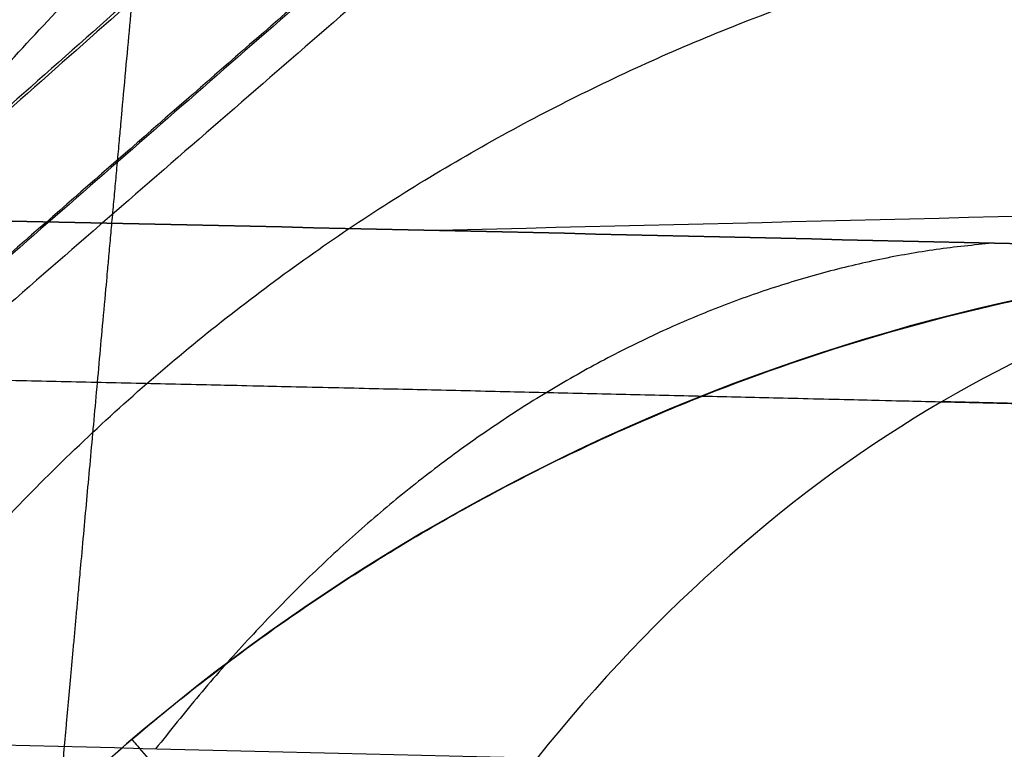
# Model space of a CAD drawing. Header units: millimetres. Extents: x -303 to 908, y -150 to 0.
# Tile 401 of 420: x 704.02 to 706.44, y -104.94 to -103.15. Entities that reach past the tile are written whole.
import ezdxf

# ---------------------------------------------------------------- set-up
doc = ezdxf.new("R2010")
doc.units = ezdxf.units.MM
doc.header["$MEASUREMENT"] = 0
doc.layers.add('IGES level 0', color=7, linetype='Continuous', true_color=0xfcfbff)

msp = doc.modelspace()

# ---------------------------------------------------------------- linework, layer by layer
at = {"layer": 'IGES level 0', "extrusion": (-0.00453042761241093, -0.05178302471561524, 0.9986480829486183)}
msp.add_arc((714.328326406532, -48.19681850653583, -28.89139827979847), 4.999999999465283, 96.46167887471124, 179.9999999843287, dxfattribs=at)
at = {"layer": 'IGES level 0', "extrusion": (0.7176749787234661, -0.01759542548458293, 0.6961558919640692)}
msp.add_arc((-91.33569851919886, -516.7806211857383, 487.8710729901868), 4.999999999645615, 4.125866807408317, 42.33793858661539, dxfattribs=at)
at = {"layer": 'IGES level 0', "extrusion": (0.7176749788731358, -0.01759542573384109, 0.6961558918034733)}
msp.add_arc((-91.33569827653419, -516.78062109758, 487.871073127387), 4.999999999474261, 4.125866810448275, 42.33793859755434, dxfattribs=at)
at = {"layer": 'IGES level 0', "extrusion": (0.760240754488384, 0.6496414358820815, 6.123233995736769e-17)}
msp.add_arc((-542.2971719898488, -31.35765001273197, 467.2826544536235), 5, 2.088820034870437, 25.56187011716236, dxfattribs=at)
at = {"layer": 'IGES level 0'}
for points, weights, knots in [([(705.4341640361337, -90.59776959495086, -145.6888818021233), (705.4248117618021, -90.70075997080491, -145.0939674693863), (705.4154667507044, -90.80364295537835, -144.4995367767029), (705.3968005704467, -91.00917100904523, -143.3104347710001), (705.387478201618, -91.1118202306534, -142.7159014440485), (705.3595495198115, -91.41935424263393, -140.9324138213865), (705.3409794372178, -91.62384953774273, -139.743431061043), (705.2854633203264, -92.2352330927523, -136.1768444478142), (705.2487028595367, -92.64011329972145, -133.7990371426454), (705.1395090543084, -93.84289916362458, -126.6663845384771), (705.0681322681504, -94.62929169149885, -121.9100199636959), (704.9297721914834, -96.15391323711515, -112.3932689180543), (704.8627833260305, -96.89220333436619, -107.6326915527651), (704.7666024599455, -97.95234834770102, -100.4856987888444), (704.7352631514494, -98.29780525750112, -98.10277444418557), (704.674174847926, -98.97122469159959, -93.33483688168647), (704.6444219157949, -99.29923060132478, -90.94952804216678), (704.557805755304, -100.254158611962, -83.79323470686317), (704.5035640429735, -100.8522232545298, -79.01997242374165), (704.4031378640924, -101.9595827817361, -69.46900758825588), (704.3569468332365, -102.4689499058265, -64.69099117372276), (704.273479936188, -103.3894113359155, -55.12934060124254), (704.2361981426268, -103.8005710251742, -50.345363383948), (704.1712406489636, -104.5169688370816, -40.77074853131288), (704.1435600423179, -104.8222609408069, -35.97974409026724), (704.120941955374, -105.0717219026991, -31.18451977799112)], [0.8682436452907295, 0.868277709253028, 0.8683119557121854, 0.8683801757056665, 0.868414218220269, 0.868516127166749, 0.8685837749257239, 0.8687857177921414, 0.8689190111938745, 0.8693139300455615, 0.8695705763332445, 0.8700659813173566, 0.8703047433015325, 0.8706464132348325, 0.8707575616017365, 0.8709739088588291, 0.871079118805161, 0.8713850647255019, 0.8715761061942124, 0.871929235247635, 0.872091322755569, 0.8723839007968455, 0.872514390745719, 0.872741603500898, 0.8728383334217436, 0.8729173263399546], [0.352630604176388, 0.352630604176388, 0.352630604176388, 0.352630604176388, 0.354442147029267, 0.354442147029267, 0.356253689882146, 0.356253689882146, 0.359876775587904, 0.359876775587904, 0.367122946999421, 0.367122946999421, 0.381615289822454, 0.381615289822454, 0.396107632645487, 0.396107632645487, 0.403353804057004, 0.403353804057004, 0.41059997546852, 0.41059997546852, 0.425092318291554, 0.425092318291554, 0.439584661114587, 0.439584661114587, 0.45407700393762, 0.45407700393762, 0.468569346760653, 0.468569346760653, 0.468569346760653, 0.468569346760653]), ([(647.7007740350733, -104.3024192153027, -29.97404106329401), (646.9525506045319, -104.3266325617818, -29.25137255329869), (646.2355631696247, -104.3505913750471, -28.50511419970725), (644.8624228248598, -104.397676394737, -26.96633157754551), (644.2062458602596, -104.4208038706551, -26.17376233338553), (642.95417183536, -104.4658962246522, -24.5428387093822), (642.358403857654, -104.48786416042, -23.70450538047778), (641.2274342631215, -104.5303352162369, -21.98124490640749), (640.692392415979, -104.5508306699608, -21.09658265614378), (640.062532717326, -104.5753322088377, -19.96100081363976), (639.9385018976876, -104.5801766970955, -19.73238375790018), (639.6943860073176, -104.5897479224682, -19.27216806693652), (639.5746245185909, -104.5944620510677, -19.04117532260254), (639.2224416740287, -104.6083751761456, -18.34608391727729), (638.997005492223, -104.6173494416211, -17.87965625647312), (638.6726420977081, -104.6303431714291, -17.17551038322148), (638.5668185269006, -104.634596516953, -16.94004084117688), (638.3597345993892, -104.6429445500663, -16.46760395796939), (638.2584433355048, -104.6470405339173, -16.23056430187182), (637.9615614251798, -104.6590781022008, -15.51765542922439), (637.7727723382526, -104.6667844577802, -15.03935352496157), (637.4132159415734, -104.6815333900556, -14.07673733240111), (637.2424826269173, -104.6885744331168, -13.59251449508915), (636.9190454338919, -104.7019713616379, -12.61814850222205), (636.7664157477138, -104.7083261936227, -12.12815219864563), (636.3354579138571, -104.7263365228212, -10.64880598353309), (636.0842663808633, -104.7369248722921, -9.651010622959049), (635.7625376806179, -104.7505583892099, -8.136210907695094), (635.6644596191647, -104.7547273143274, -7.628230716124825), (635.5313164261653, -104.7603982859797, -6.861763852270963), (635.4892654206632, -104.7621916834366, -6.605517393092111), (635.4098664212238, -104.7655817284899, -6.0914875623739), (635.3725482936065, -104.7671771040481, -5.8338588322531), (635.1984718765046, -104.7746264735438, -4.547236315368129), (635.0984910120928, -104.7789239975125, -3.518615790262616), (635.0059623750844, -104.7829016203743, -1.977186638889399), (634.9847232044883, -104.783817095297, -1.463595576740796), (634.9612926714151, -104.7848292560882, -0.4367125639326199), (634.9590816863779, -104.7849249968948, 0.07660654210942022), (634.9809099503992, -104.7839849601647, 1.615773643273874), (635.0333869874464, -104.7817231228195, 2.641152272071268), (635.2147188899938, -104.7739347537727, 4.690335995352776), (635.3435509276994, -104.7684068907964, 5.714218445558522), (635.5535044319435, -104.7594528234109, 6.993088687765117), (635.5979440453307, -104.7575597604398, 7.248814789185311), (635.691762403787, -104.7535685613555, 7.760185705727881), (635.741175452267, -104.7514689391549, 8.015973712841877), (635.8961686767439, -104.7448919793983, 8.77984434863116), (636.0087456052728, -104.7401284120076, 9.28566099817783), (636.2520946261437, -104.729868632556, 10.29057715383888), (636.3828660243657, -104.7243724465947, 10.78967501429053), (636.5924917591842, -104.7155956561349, 11.53338044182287), (636.6646113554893, -104.7125813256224, 11.78045568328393), (636.8133160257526, -104.70637777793, 12.27296998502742), (636.8898420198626, -104.7031919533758, 12.51819155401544), (637.2839370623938, -104.6868377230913, 13.74057412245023), (637.6351604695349, -104.6723731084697, 14.70619043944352), (638.1182554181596, -104.6527203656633, 15.89567431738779), (638.2170935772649, -104.6487139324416, 16.13263521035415), (638.4193921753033, -104.6405375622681, 16.6052959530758), (638.522761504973, -104.6363711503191, 16.84079342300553), (638.8395629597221, -104.6236422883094, 17.54477522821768), (639.0596922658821, -104.6148500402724, 18.01076272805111), (639.5180349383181, -104.5966781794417, 18.93602112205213), (639.7562467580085, -104.5872986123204, 19.39529101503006), (640.1273419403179, -104.572806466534, 20.07912033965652), (640.2533498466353, -104.5679041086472, 20.30625530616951), (640.5099585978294, -104.5579627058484, 20.75875718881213), (640.6407017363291, -104.5529181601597, 20.98436090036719), (641.3035543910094, -104.5274561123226, 22.10382033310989), (641.8642833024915, -104.5062729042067, 22.97436961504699), (643.0447900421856, -104.4626077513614, 24.66675872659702), (643.66458688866, -104.4401289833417, 25.48854871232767), (644.9627704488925, -104.3942027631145, 27.08398552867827), (645.6410792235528, -104.3707514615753, 27.85766109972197), (647.0566139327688, -104.3232261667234, 29.35633981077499), (647.7939330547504, -104.2991394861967, 30.08160036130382), (648.7530993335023, -104.268852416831, 30.95711662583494), (648.9468082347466, -104.262786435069, 31.13065915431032), (649.3380323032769, -104.25064222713, 31.4746179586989), (649.5357520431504, -104.2445577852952, 31.64520609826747), (650.133018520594, -104.226344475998, 32.15085218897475), (650.5363494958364, -104.2142640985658, 32.47956641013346), (651.7613074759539, -104.1782831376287, 33.44074229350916), (652.5980742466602, -104.1546419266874, 34.04836398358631), (653.8830354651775, -104.1199344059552, 34.91136157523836), (654.3161259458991, -104.1084985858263, 35.19078774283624), (655.1924161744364, -104.0859212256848, 35.73357689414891), (655.6354936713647, -104.074781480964, 35.99688443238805), (656.5314445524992, -104.0528422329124, 36.50730169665), (656.984173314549, -104.0420485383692, 36.75430724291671), (657.8999977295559, -104.0208377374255, 37.23223422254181), (658.3628077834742, -104.0104229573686, 37.4630693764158), (659.2983608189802, -103.9900207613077, 37.9083121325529), (659.7711043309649, -103.9800333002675, 38.12272111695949), (660.7266890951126, -103.9605301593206, 38.53489821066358), (661.2097152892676, -103.9510108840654, 38.73273953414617), (662.6730982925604, -103.9232454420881, 39.30048490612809), (663.658748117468, -103.9059671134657, 39.6411304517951), (665.1522931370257, -103.8820431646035, 40.09646319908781), (665.6525035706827, -103.874404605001, 40.23889708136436), (666.6580515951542, -103.8598170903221, 40.50525306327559), (667.1632106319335, -103.852870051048, 40.62913935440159), (668.6863830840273, -103.8331044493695, 40.97292709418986), (669.7115981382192, -103.8213610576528, 41.16497828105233), (671.0056915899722, -103.8085988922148, 41.35782997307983), (671.2652312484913, -103.8061414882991, 41.39404599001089), (671.7837954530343, -103.8014366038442, 41.46150690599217), (672.0430343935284, -103.7991869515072, 41.49278549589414), (672.8206310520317, -103.7927460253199, 41.57932366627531), (673.3389078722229, -103.7888619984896, 41.62729774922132), (674.8931022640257, -103.7784384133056, 41.74240813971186), (675.9284740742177, -103.7731334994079, 41.78070536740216), (677.9981697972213, -103.7657749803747, 41.78150213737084), (679.0321413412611, -103.7637229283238, 41.74399988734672), (680.3238534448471, -103.7631764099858, 41.64946888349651), (680.5821611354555, -103.7631677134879, 41.62818010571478), (681.0987149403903, -103.763349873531, 41.58083157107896), (681.3568537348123, -103.7635406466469, 41.55478264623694), (682.1312637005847, -103.7644171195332, 41.46936936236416), (682.6475133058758, -103.7654004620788, 41.40281757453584), (683.2922644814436, -103.7671279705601, 41.30748580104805), (683.4213253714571, -103.7674983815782, 41.28779633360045), (683.6792823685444, -103.7682876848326, 41.24722562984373), (683.8082377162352, -103.7687068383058, 41.2263345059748), (684.1950336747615, -103.7700383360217, 41.16182866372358), (684.4530621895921, -103.7710258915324, 41.11633139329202), (684.8386421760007, -103.7726516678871, 41.04460783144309), (684.9669451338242, -103.7732176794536, 41.02011838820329), (685.2231024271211, -103.7743977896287, 40.96997647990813), (685.3510861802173, -103.7750125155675, 40.94429854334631), (685.7343922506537, -103.7769234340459, 40.8655779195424), (685.9890803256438, -103.778288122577, 40.81082626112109), (687.2583315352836, -103.7855583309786, 40.52574679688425), (688.2602559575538, -103.7928069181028, 40.26148149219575), (690.2379762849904, -103.8099374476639, 39.66138838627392), (691.2137838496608, -103.8198195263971, 39.3255523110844), (692.4176261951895, -103.8336247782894, 38.86137805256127), (692.6576068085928, -103.8364583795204, 38.76632015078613), (693.1359894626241, -103.8422649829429, 38.57176895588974), (693.3740766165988, -103.8452355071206, 38.47238358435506), (693.8488672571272, -103.8513238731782, 38.26896323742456), (694.0854771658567, -103.8544390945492, 38.16498374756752), (694.55713887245, -103.8608040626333, 37.95250468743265), (694.7922622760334, -103.8640542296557, 37.84397999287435), (695.4947121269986, -103.8739903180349, 37.51187431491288), (695.9598901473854, -103.8808764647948, 37.28136347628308), (696.6523783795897, -103.8915635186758, 36.92204066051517), (696.8823646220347, -103.895187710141, 36.79996657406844), (697.3407698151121, -103.9025525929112, 36.55117942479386), (697.5692500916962, -103.9062947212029, 36.4244231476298), (698.7059743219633, -103.925261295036, 35.77984757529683), (699.5900705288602, -103.9411357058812, 35.23374024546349), (701.309722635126, -103.973904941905, 34.08215417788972), (702.1450056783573, -103.9907952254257, 33.47683692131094), (703.7674711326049, -104.0252455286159, 32.20750483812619), (704.5546229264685, -104.0427994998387, 31.5435854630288), (706.0805061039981, -104.0782265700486, 30.15701473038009), (706.8191852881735, -104.0961004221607, 29.43438166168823), (707.8903049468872, -104.1229008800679, 28.30540500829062), (708.241112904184, -104.1318321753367, 27.92161874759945), (708.7579768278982, -104.1451968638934, 27.3344335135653), (708.9284438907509, -104.1496395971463, 27.13707840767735), (709.2648915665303, -104.1584738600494, 26.74012925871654), (709.4309994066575, -104.1628689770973, 26.54038586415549), (710.2512564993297, -104.1847254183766, 25.53518833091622), (710.8740152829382, -104.2018144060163, 24.71098391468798), (712.0543526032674, -104.2349457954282, 23.02285390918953), (712.6118903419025, -104.2509837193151, 22.15904207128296), (713.399560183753, -104.2740629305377, 20.83375756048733), (713.6540168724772, -104.2815931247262, 20.38704771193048), (714.1467260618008, -104.2962944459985, 19.48370520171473), (714.3848154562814, -104.3034637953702, 19.02729166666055), (714.8446995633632, -104.3174236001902, 18.10417265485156), (715.0664756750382, -104.3242102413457, 17.63757631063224), (715.4933992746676, -104.3373638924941, 16.69438837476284), (715.698482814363, -104.3437307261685, 16.21789441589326), (715.9935700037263, -104.3529503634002, 15.49514463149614), (716.0898506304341, -104.3559677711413, 15.25287912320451), (716.2773800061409, -104.361861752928, 14.76783918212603), (716.3687327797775, -104.3647415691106, 14.52481593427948), (716.6356135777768, -104.3731779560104, 13.79423147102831), (716.8039607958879, -104.3785314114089, 13.30516697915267), (717.2806977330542, -104.3937638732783, 11.83191352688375), (717.5608590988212, -104.4028117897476, 10.84171105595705), (718.046768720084, -104.4186068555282, 8.84561038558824), (718.2525917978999, -104.4253540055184, 7.839515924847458), (718.5898006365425, -104.436445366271, 5.81171581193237), (718.721112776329, -104.4407958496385, 4.789865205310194), (718.8613044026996, -104.4454418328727, 3.244838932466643), (718.8985495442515, -104.4466773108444, 2.727839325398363), (718.9399396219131, -104.4480520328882, 1.949248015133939), (718.9513291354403, -104.4484306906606, 1.688944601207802), (718.9691820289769, -104.449024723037, 1.169214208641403), (718.9756574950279, -104.449240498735, 0.9096578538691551), (718.995896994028, -104.4499155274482, -0.3866189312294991), (718.9733509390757, -104.4491609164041, -1.418734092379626), (718.8523611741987, -104.4451439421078, -3.473204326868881), (718.7539596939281, -104.4418786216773, -4.495703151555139), (718.549872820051, -104.4351410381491, -6.02225099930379), (718.4724151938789, -104.4325886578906, -6.529915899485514), (718.3420679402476, -104.4283033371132, -7.28968380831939), (718.2962587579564, -104.4267987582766, -7.542649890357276), (718.2239998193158, -104.4244278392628, -7.921670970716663), (718.1993227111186, -104.4236185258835, -8.047939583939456), (718.1487858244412, -104.4219618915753, -8.300334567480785), (718.1229506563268, -104.4211160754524, -8.426303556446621), (717.8848629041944, -104.4133334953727, -9.560062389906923), (717.634914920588, -104.4052091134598, -10.56409304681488), (717.2741044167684, -104.393582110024, -11.81203576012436), (717.1994666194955, -104.3911838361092, -12.06135409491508), (717.045449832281, -104.3862505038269, -12.55861673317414), (716.9662409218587, -104.3837182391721, -12.80614346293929), (716.7220594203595, -104.3759303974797, -13.54543326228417), (716.5505315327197, -104.3704837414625, -14.0339156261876), (716.0100282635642, -104.353423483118, -15.48638806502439), (715.6151156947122, -104.3410901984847, -16.4374937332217), (714.7572008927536, -104.3147092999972, -18.30591920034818), (714.2941462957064, -104.3006620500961, -19.22328249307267), (713.299976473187, -104.2710636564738, -21.02409089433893), (712.7687716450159, -104.2555122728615, -21.90764280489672), (711.9199250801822, -104.2312199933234, -23.20727923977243), (711.6283187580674, -104.2229638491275, -23.63614255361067), (711.1776731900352, -104.2103610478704, -24.27292444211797), (711.0251693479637, -104.2061216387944, -24.484206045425), (710.7160852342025, -104.1975845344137, -24.90406017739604), (710.5598071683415, -104.1932950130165, -25.11222995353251), (709.7699012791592, -104.1717578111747, -26.1442478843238), (709.1105264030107, -104.1542349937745, -26.94194723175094), (707.7383815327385, -104.1189265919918, -28.48266227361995), (707.0255419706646, -104.1011440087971, -29.2256733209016), (706.2860505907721, -104.0833853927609, -29.94177689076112)], [0.9722312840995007, 0.9721747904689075, 0.9721189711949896, 0.9720094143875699, 0.9719556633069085, 0.97185118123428, 0.971800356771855, 0.9717023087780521, 0.9716551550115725, 0.9715988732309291, 0.9715877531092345, 0.9715657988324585, 0.971554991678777, 0.9715231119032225, 0.971502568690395, 0.9714728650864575, 0.9714631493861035, 0.9714441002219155, 0.971434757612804, 0.9714073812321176, 0.9713898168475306, 0.9713562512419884, 0.971340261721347, 0.9713098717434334, 0.9712954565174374, 0.9712546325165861, 0.9712307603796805, 0.9711999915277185, 0.971190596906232, 0.971177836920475, 0.9711738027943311, 0.9711661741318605, 0.9711625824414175, 0.9711458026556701, 0.9711361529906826, 0.971127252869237, 0.971125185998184, 0.9711228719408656, 0.9711226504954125, 0.971124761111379, 0.971129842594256, 0.9711473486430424, 0.971159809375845, 0.9711799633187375, 0.9711842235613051, 0.9711932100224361, 0.9711979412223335, 0.9712127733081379, 0.971223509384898, 0.971246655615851, 0.9712590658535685, 0.9712789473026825, 0.9712857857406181, 0.9712998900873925, 0.9713071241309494, 0.971344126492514, 0.971377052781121, 0.9714218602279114, 0.971430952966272, 0.9714495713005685, 0.971459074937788, 0.971488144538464, 0.971508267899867, 0.9715499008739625, 0.971571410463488, 0.9716046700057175, 0.9716159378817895, 0.9716387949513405, 0.9716503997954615, 0.971708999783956, 0.9717578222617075, 0.971858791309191, 0.9719108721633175, 0.972017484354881, 0.972072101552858, 0.9721827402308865, 0.9722389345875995, 0.972309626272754, 0.972323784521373, 0.9723521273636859, 0.972366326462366, 0.9724088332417, 0.9724370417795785, 0.9725210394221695, 0.97257614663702, 0.972657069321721, 0.9726836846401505, 0.972736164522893, 0.972762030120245, 0.9728129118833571, 0.972837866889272, 0.9728867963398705, 0.9729107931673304, 0.972957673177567, 0.972980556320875, 0.9730250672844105, 0.97304670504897, 0.973109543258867, 0.9731482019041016, 0.9732010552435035, 0.9732177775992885, 0.9732494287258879, 0.9732643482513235, 0.973306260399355, 0.9733304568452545, 0.9733556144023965, 0.973360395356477, 0.9733694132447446, 0.973373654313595, 0.9733855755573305, 0.9733924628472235, 0.9734099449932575, 0.973417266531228, 0.973423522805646, 0.9734224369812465, 0.9734158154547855, 0.9734142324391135, 0.9734105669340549, 0.9734084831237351, 0.9734014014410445, 0.9733956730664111, 0.9733871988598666, 0.9733854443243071, 0.9733818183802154, 0.9733799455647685, 0.9733741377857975, 0.9733700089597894, 0.9733634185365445, 0.9733611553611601, 0.9733564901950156, 0.97335408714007, 0.9733467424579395, 0.9733416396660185, 0.9733150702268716, 0.973290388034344, 0.973234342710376, 0.9732029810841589, 0.9731604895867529, 0.973151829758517, 0.9731342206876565, 0.9731252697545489, 0.9731069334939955, 0.9730975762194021, 0.9730785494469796, 0.9730688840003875, 0.973039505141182, 0.973019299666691, 0.9729882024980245, 0.9729776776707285, 0.972956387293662, 0.9729456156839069, 0.9728912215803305, 0.9728462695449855, 0.972754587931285, 0.972707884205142, 0.9726135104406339, 0.9725659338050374, 0.972470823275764, 0.972423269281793, 0.972352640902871, 0.9723292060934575, 0.9722942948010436, 0.972282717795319, 0.9722597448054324, 0.9722483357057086, 0.9721917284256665, 0.972147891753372, 0.9720634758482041, 0.9720229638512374, 0.9719650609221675, 0.9719462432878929, 0.971909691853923, 0.971891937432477, 0.9718574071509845, 0.971840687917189, 0.9718084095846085, 0.97179283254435, 0.971770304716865, 0.9717629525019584, 0.971748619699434, 0.9717416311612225, 0.971721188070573, 0.971708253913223, 0.9716715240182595, 0.9716498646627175, 0.9716121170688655, 0.9715960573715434, 0.9715697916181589, 0.971559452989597, 0.9715485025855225, 0.9715456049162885, 0.971542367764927, 0.971541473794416, 0.9715400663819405, 0.971539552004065, 0.9715379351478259, 0.971539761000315, 0.9715492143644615, 0.9715569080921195, 0.9715728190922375, 0.971578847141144, 0.971589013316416, 0.97159258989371, 0.971598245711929, 0.971600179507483, 0.9716041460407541, 0.9716061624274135, 0.9716246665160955, 0.9716440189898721, 0.971672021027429, 0.971677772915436, 0.971689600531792, 0.9716956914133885, 0.971714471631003, 0.9717276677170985, 0.9717691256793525, 0.971799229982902, 0.9718640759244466, 0.9718987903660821, 0.9719725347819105, 0.9720115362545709, 0.9720730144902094, 0.9720939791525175, 0.9721261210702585, 0.972136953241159, 0.9721588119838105, 0.9721698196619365, 0.972225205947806, 0.972270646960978, 0.9723630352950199, 0.9724099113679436, 0.9724572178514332], [0.045192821, 0.045192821, 0.045192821, 0.045192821, 0.0484201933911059, 0.0484201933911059, 0.0516475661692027, 0.0516475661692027, 0.0548749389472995, 0.0548749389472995, 0.0581023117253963, 0.0581023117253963, 0.0589091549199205, 0.0589091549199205, 0.0597159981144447, 0.0597159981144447, 0.0613296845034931, 0.0613296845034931, 0.0621365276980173, 0.0621365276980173, 0.0629433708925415, 0.0629433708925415, 0.0645570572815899, 0.0645570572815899, 0.0661707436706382, 0.0661707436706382, 0.0677844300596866, 0.0677844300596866, 0.0710118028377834, 0.0710118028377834, 0.0726254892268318, 0.0726254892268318, 0.073432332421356, 0.073432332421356, 0.0742391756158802, 0.0742391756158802, 0.077466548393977, 0.077466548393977, 0.0790802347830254, 0.0790802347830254, 0.0806939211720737, 0.0806939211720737, 0.0839212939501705, 0.0839212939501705, 0.0871486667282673, 0.0871486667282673, 0.0879555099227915, 0.0879555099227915, 0.0887623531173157, 0.0887623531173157, 0.0903760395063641, 0.0903760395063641, 0.0919897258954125, 0.0919897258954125, 0.0927965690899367, 0.0927965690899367, 0.0936034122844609, 0.0936034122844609, 0.0968307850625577, 0.0968307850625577, 0.0976376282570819, 0.0976376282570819, 0.0984444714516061, 0.0984444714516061, 0.100058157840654, 0.100058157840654, 0.101671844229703, 0.101671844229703, 0.102478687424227, 0.102478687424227, 0.103285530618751, 0.103285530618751, 0.106512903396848, 0.106512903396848, 0.109740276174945, 0.109740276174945, 0.112967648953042, 0.112967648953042, 0.116195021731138, 0.116195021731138, 0.117001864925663, 0.117001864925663, 0.117808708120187, 0.117808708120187, 0.119422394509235, 0.119422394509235, 0.122649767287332, 0.122649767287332, 0.12426345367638, 0.12426345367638, 0.125877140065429, 0.125877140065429, 0.127490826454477, 0.127490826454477, 0.129104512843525, 0.129104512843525, 0.130718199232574, 0.130718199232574, 0.132331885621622, 0.132331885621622, 0.135559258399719, 0.135559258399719, 0.137172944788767, 0.137172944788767, 0.138786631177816, 0.138786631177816, 0.142014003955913, 0.142014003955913, 0.142820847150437, 0.142820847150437, 0.143627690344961, 0.143627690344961, 0.145241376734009, 0.145241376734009, 0.148468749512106, 0.148468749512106, 0.151696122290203, 0.151696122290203, 0.152502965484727, 0.152502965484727, 0.153309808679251, 0.153309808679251, 0.1549234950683, 0.1549234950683, 0.155326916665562, 0.155326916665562, 0.155730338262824, 0.155730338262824, 0.156537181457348, 0.156537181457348, 0.15694060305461, 0.15694060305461, 0.157344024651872, 0.157344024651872, 0.158150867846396, 0.158150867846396, 0.161378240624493, 0.161378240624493, 0.16460561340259, 0.16460561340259, 0.165412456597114, 0.165412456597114, 0.166219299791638, 0.166219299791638, 0.167026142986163, 0.167026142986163, 0.167832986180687, 0.167832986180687, 0.169446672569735, 0.169446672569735, 0.170253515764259, 0.170253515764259, 0.171060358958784, 0.171060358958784, 0.17428773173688, 0.17428773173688, 0.177515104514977, 0.177515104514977, 0.180742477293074, 0.180742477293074, 0.183969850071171, 0.183969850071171, 0.185583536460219, 0.185583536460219, 0.186390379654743, 0.186390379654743, 0.187197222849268, 0.187197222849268, 0.190424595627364, 0.190424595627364, 0.193651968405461, 0.193651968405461, 0.195265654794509, 0.195265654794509, 0.196879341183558, 0.196879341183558, 0.198493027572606, 0.198493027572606, 0.200106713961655, 0.200106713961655, 0.200913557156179, 0.200913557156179, 0.201720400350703, 0.201720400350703, 0.203334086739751, 0.203334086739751, 0.206561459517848, 0.206561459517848, 0.209788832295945, 0.209788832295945, 0.213016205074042, 0.213016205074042, 0.21462989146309, 0.21462989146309, 0.215436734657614, 0.215436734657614, 0.216243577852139, 0.216243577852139, 0.219470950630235, 0.219470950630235, 0.222698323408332, 0.222698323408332, 0.22431200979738, 0.22431200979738, 0.225118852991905, 0.225118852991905, 0.225522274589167, 0.225522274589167, 0.225925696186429, 0.225925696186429, 0.229153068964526, 0.229153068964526, 0.22995991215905, 0.22995991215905, 0.230766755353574, 0.230766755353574, 0.232380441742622, 0.232380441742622, 0.235607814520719, 0.235607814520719, 0.238835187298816, 0.238835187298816, 0.242062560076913, 0.242062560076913, 0.243676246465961, 0.243676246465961, 0.244483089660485, 0.244483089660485, 0.24528993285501, 0.24528993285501, 0.248517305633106, 0.248517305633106, 0.251744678, 0.251744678, 0.251744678, 0.251744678])]:
    msp.add_rational_spline(points, weights, degree=3, knots=knots, dxfattribs=at)
for points, knots in [([(851.7845425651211, -93.25337562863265, 32.80320050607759), (844.9395653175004, -93.99798774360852, 32.83300950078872), (838.090934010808, -94.72001186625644, 32.86201208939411), (831.239165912, -95.412258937, 32.889885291), (823.15029244, -96.2294931, 32.922791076), (815.057046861, -97.005232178, 32.954122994), (806.960251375, -97.729769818, 32.983440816), (798.863455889, -98.454307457, 33.012758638), (790.763110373, -99.127649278, 33.04006247), (782.66001161, -99.742128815, 33.065001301), (774.556912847, -100.356608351, 33.089940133), (766.451060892, -100.912231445, 33.112514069), (758.34322758, -101.4032855, 33.132459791), (750.235394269, -101.894339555, 33.152405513), (742.125579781, -102.320830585, 33.169723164), (734.014529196, -102.678910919, 33.184235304), (725.90347861, -103.036991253, 33.198747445), (717.791192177, -103.326667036, 33.21045428), (709.678384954, -103.545864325, 33.219261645), (708.1357637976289, -103.5875439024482, 33.22093633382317), (706.5931238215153, -103.6266755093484, 33.22250620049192), (705.050469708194, -103.6632564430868, 33.22397114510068)], [-184.2882329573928, -184.2882329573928, -184.2882329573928, -184.2882329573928, -163.818970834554, -163.818970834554, -163.818970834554, -139.653927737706, -139.653927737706, -139.653927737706, -115.488884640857, -115.488884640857, -115.488884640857, -91.3238415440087, -91.3238415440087, -91.3238415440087, -67.1587984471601, -67.1587984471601, -67.1587984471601, -42.9937553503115, -42.9937553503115, -42.9937553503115, -38.39885919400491, -38.39885919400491, -38.39885919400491, -38.39885919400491]), ([(646.563463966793, -103.9427453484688, -31.13766991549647), (643.441248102, -104.044388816, -28.131829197), (640.831149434, -104.141692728, -24.739437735), (637.682195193, -104.264912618, -19.072078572), (636.777875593, -104.301590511, -17.109418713), (635.280374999, -104.363362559, -13.104155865), (634.68161675, -104.38867397, -11.051969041), (633.789443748, -104.426684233, -6.84669673), (633.498432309, -104.439277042, -4.686292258), (633.245145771, -104.450223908, -0.406815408), (633.278059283, -104.448796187, 1.729664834), (633.661855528, -104.432227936, 5.996132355), (634.018039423, -104.416863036, 8.144118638), (635.03964225, -104.37357216, 12.325114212), (635.701335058, -104.345790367, 14.358930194), (638.129644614, -104.246515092, 20.293912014), (640.376549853, -104.157506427, 24.061750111), (644.437654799, -104.013137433, 29.020407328), (645.911726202, -103.963024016, 30.572583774), (649.106836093, -103.861672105, 33.470393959), (650.817432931, -103.810856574, 34.802853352), (654.376076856, -103.714339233, 37.177845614), (656.235721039, -103.668282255, 38.230780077), (660.116500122, -103.583364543, 40.066224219), (662.148853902, -103.544398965, 40.850192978), (668.334346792, -103.445109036, 42.724699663), (672.665165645, -103.401649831, 43.363075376), (679.087327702, -103.379122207, 43.367199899), (681.225239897, -103.378396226, 43.213425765), (685.495299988, -103.390208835, 42.587539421), (687.611654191, -103.402784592, 42.115385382), (691.709169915, -103.438796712, 40.881644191), (693.705303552, -103.462264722, 40.118138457), (697.591142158, -103.517865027, 38.294497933), (699.491346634, -103.55026862, 37.224894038), (703.065472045, -103.61907815, 34.848567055), (704.752861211, -103.655627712, 33.537549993), (707.92958909, -103.730086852, 30.67132943), (709.428982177, -103.768280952, 29.103397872), (713.537060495, -103.878722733, 24.105395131), (715.734582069, -103.945691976, 20.440831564), (719.030800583, -104.049498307, 12.436189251), (720.053757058, -104.083913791, 8.271870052), (720.650224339, -104.103833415, 1.843489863), (720.687805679, -104.105099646, -0.333648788), (720.44235237, -104.096886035, -4.610509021), (720.16191232, -104.087490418, -6.728803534), (719.285081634, -104.058586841, -10.925056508), (718.681119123, -104.038845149, -13.019437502), (717.183784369, -103.991162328, -17.049464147), (716.291576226, -103.963269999, -18.992394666), (713.1918946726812, -103.8700660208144, -24.60877228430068), (710.5360404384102, -103.7943062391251, -28.08821938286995), (707.4179041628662, -103.7185546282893, -31.09939695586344)], [0.669682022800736, 0.669682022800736, 0.669682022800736, 0.669682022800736, 0.7321820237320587, 0.7321820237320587, 0.7634320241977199, 0.7634320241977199, 0.7946820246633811, 0.7946820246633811, 0.8259320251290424, 0.8259320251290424, 0.8571820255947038, 0.8571820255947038, 0.8884320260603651, 0.8884320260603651, 0.9196820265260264, 0.9196820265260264, 0.9821820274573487, 0.9821820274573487, 1.01343202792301, 1.01343202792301, 1.04468202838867, 1.04468202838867, 1.075932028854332, 1.075932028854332, 1.107182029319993, 1.107182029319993, 1.169682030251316, 1.169682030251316, 1.200932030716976, 1.200932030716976, 1.232182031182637, 1.232182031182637, 1.263432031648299, 1.263432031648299, 1.29468203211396, 1.29468203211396, 1.325932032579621, 1.325932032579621, 1.357182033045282, 1.357182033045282, 1.419682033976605, 1.419682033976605, 1.482182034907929, 1.482182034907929, 1.51343203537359, 1.51343203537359, 1.544682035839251, 1.544682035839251, 1.575932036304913, 1.575932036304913, 1.607182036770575, 1.607182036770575, 1.669682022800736, 1.669682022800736, 1.669682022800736, 1.669682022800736]), ([(707.417904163, -103.718554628, -31.099396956), (710.536039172, -103.794306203, -28.088221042), (713.19189418, -103.870066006, -24.608773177), (716.291576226, -103.963269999, -18.992394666), (717.183784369, -103.991162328, -17.049464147), (718.681119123, -104.038845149, -13.019437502), (719.285081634, -104.058586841, -10.925056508), (720.16191232, -104.087490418, -6.728803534), (720.44235237, -104.096886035, -4.610509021), (720.687805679, -104.105099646, -0.333648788), (720.650224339, -104.103833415, 1.843489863), (720.053757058, -104.083913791, 8.271870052), (719.030800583, -104.049498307, 12.436189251), (715.734582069, -103.945691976, 20.440831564), (713.537060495, -103.878722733, 24.105395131), (709.428982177, -103.768280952, 29.103397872), (707.92958909, -103.730086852, 30.67132943), (704.752861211, -103.655627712, 33.537549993), (703.065472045, -103.61907815, 34.848567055), (699.491346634, -103.55026862, 37.224894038), (697.591142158, -103.517865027, 38.294497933), (693.705303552, -103.462264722, 40.118138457), (691.709169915, -103.438796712, 40.881644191), (687.611654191, -103.402784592, 42.115385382), (685.495299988, -103.390208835, 42.587539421), (681.225239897, -103.378396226, 43.213425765), (679.087327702, -103.379122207, 43.367199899), (672.665165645, -103.401649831, 43.363075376), (668.334346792, -103.445109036, 42.724699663), (662.148853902, -103.544398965, 40.850192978), (660.116500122, -103.583364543, 40.066224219), (656.235721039, -103.668282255, 38.230780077), (654.376076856, -103.714339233, 37.177845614), (650.817432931, -103.810856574, 34.802853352), (649.106836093, -103.861672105, 33.470393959), (645.911726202, -103.963024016, 30.572583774), (644.437654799, -104.013137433, 29.020407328), (640.376549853, -104.157506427, 24.061750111), (638.129644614, -104.246515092, 20.293912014), (635.701335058, -104.345790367, 14.358930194), (635.03964225, -104.37357216, 12.325114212), (634.018039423, -104.416863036, 8.144118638), (633.661855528, -104.432227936, 5.996132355), (633.278059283, -104.448796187, 1.729664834), (633.245145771, -104.450223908, -0.406815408), (633.498432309, -104.439277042, -4.686292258), (633.789443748, -104.426684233, -6.84669673), (634.68161675, -104.38867397, -11.051969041), (635.280374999, -104.363362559, -13.104155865), (636.777875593, -104.301590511, -17.109418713), (637.682195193, -104.264912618, -19.072078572), (640.831149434, -104.141692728, -24.739437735), (643.441248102, -104.044388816, -28.131829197), (646.563463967, -103.942745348, -31.137669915)], [4, 4, 4, 4, 4.0625, 4.0625, 4.093750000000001, 4.093750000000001, 4.125000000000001, 4.125000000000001, 4.156250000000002, 4.156250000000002, 4.187500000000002, 4.187500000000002, 4.250000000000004, 4.250000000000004, 4.312500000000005, 4.312500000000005, 4.343750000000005, 4.343750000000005, 4.375000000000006, 4.375000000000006, 4.406250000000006, 4.406250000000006, 4.437500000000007, 4.437500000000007, 4.468750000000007, 4.468750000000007, 4.500000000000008, 4.500000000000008, 4.562500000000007, 4.562500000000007, 4.593750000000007, 4.593750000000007, 4.625000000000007, 4.625000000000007, 4.656250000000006, 4.656250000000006, 4.687500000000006, 4.687500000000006, 4.750000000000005, 4.750000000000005, 4.781250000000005, 4.781250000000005, 4.812500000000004, 4.812500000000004, 4.843750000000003, 4.843750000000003, 4.875000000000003, 4.875000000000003, 4.906250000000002, 4.906250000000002, 4.937500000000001, 4.937500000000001, 5, 5, 5, 5]), ([(705.293009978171, -104.9579615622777, -28.94014568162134), (708.164251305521, -105.0297203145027, -26.15287978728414), (710.6315942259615, -105.1020777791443, -22.91337661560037), (713.50654715, -105.191066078, -17.688954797), (714.334107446, -105.217705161, -15.882127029), (715.723260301, -105.263272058, -12.135514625), (716.283939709, -105.282148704, -10.188609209), (717.098889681, -105.309819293, -6.287674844), (717.360055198, -105.318838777, -4.318608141), (717.590503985, -105.326783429, -0.343367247), (717.55741809, -105.325635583, 1.679923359), (717.010258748, -105.306807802, 7.656514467), (716.066878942, -105.27410334, 11.528113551), (713.021099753, -105.175249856, 18.976803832), (710.988712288, -105.111449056, 22.38938482), (707.186821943, -105.006172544, 27.047515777), (705.798178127, -104.969741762, 28.510284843), (702.855226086, -104.898706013, 31.18552426), (701.291523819, -104.863826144, 32.410025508), (697.978251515, -104.798140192, 34.631131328), (696.21576486, -104.767185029, 35.632053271), (692.609797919, -104.714044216, 37.340459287), (690.756989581, -104.691601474, 38.05656819), (686.952797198, -104.657136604, 39.215642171), (684.987864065, -104.645087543, 39.660355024), (681.019480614, -104.633709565, 40.253188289), (679.032599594, -104.63436617, 40.400888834), (677.043100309, -104.641506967, 40.403752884)], [2.33660848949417, 2.33660848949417, 2.33660848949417, 2.33660848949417, 2.461608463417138, 2.461608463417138, 2.524108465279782, 2.524108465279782, 2.586608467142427, 2.586608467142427, 2.649108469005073, 2.649108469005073, 2.711608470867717, 2.711608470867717, 2.836608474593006, 2.836608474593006, 2.961608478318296, 2.961608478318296, 3.024108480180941, 3.024108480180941, 3.086608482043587, 3.086608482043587, 3.149108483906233, 3.149108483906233, 3.211608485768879, 3.211608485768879, 3.274108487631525, 3.274108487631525, 3.33660848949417, 3.33660848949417, 3.33660848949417, 3.33660848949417]), ([(705.293009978, -104.957961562, -28.940145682), (708.164250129, -105.02972028, -26.152881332), (710.631593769, -105.102077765, -22.913377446), (713.50654715, -105.191066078, -17.688954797), (714.334107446, -105.217705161, -15.882127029), (715.723260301, -105.263272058, -12.135514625), (716.283939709, -105.282148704, -10.188609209), (717.098889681, -105.309819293, -6.287674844), (717.360055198, -105.318838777, -4.318608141), (717.590503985, -105.326783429, -0.343367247), (717.55741809, -105.325635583, 1.679923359), (717.010258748, -105.306807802, 7.656514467), (716.066878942, -105.27410334, 11.528113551), (713.021099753, -105.175249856, 18.976803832), (710.988712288, -105.111449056, 22.38938482), (707.186821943, -105.006172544, 27.047515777), (705.798178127, -104.969741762, 28.510284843), (702.855226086, -104.898706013, 31.18552426), (701.291523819, -104.863826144, 32.410025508), (697.978251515, -104.798140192, 34.631131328), (696.21576486, -104.767185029, 35.632053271), (692.609797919, -104.714044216, 37.340459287), (690.756989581, -104.691601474, 38.05656819), (686.952797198, -104.657136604, 39.215642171), (684.987864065, -104.645087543, 39.660355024), (681.019480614, -104.633709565, 40.253188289), (679.032599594, -104.63436617, 40.400888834), (677.043100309, -104.641506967, 40.403752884)], [0, 0, 0, 0, 0.125000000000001, 0.125000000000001, 0.1875, 0.1875, 0.25, 0.25, 0.3125, 0.3125, 0.374999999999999, 0.374999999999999, 0.499999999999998, 0.499999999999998, 0.624999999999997, 0.624999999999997, 0.687499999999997, 0.687499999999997, 0.749999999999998, 0.749999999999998, 0.812499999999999, 0.812499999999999, 0.874999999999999, 0.874999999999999, 0.9375, 0.9375, 1, 1, 1, 1])]:
    msp.add_open_spline(points, degree=3, knots=knots, dxfattribs=at)
for points in [[(704.2843832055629, -96.3730826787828, -22.24044678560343), (700.850826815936, -100.2331561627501, -19.49086711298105), (697.4172704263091, -104.0932296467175, -16.74128744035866)], [(704.3477781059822, -96.37481683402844, 22.16372120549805), (700.9062943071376, -100.234825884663, 19.42366663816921), (697.464810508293, -104.0948349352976, 16.68361207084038)], [(705.350463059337, -96.40218213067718, -20.88862919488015), (701.78331037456, -100.261604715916, -18.30655771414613), (698.216157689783, -104.1210273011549, -15.72448623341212)], [(706.3533731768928, -96.43055132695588, -19.47917381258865), (702.6606318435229, -100.2893416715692, -17.07167417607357), (698.9678905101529, -104.1481320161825, -14.66417453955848)], [(706.3988633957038, -96.43190318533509, 19.41151945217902), (702.7004470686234, -100.2906390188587, 17.01240999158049), (699.0020307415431, -104.1493748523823, 14.61330053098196)], [(707.2875644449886, -96.45783343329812, -18.01810463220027), (703.477924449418, -100.3160144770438, -15.79149288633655), (699.6682844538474, -104.1741955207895, -13.56488114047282)], [(708.1427553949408, -96.48352734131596, -16.52227749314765), (704.2261801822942, -100.341128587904, -14.4807840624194), (700.3096049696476, -104.1987298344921, -12.43929063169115)], [(708.1709010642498, -96.4843847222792, 16.46999144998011), (704.2507971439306, -100.3419769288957, 14.43496198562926), (700.3306932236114, -104.1995691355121, 12.39993252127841)], [(708.9510593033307, -96.50839293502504, 14.92731177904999), (704.9334437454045, -100.3654687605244, 13.08311258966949), (700.9158281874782, -104.2225445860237, 11.23891340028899)], [(709.6193348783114, -96.52940110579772, -13.43043030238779), (705.5182833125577, -100.3859823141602, -11.77135244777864), (701.4172317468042, -104.2425635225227, -10.11227459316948)], [(709.654751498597, -96.53051516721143, 13.3455222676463), (705.5492318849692, -100.3871157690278, 11.69692416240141), (701.4437122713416, -104.2437163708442, 10.04832605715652)], [(710.7860090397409, -96.56698370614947, -10.20558397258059), (706.5393531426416, -100.4227329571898, -8.945115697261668), (702.2926972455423, -104.2784822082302, -7.684647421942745)], [(710.8137368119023, -96.5679011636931, 10.11478326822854), (706.5635500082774, -100.4236945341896, 8.86551414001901), (702.3133632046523, -104.2794879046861, 7.616245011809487)], [(711.6347545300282, -96.59505477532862, -6.856305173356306), (707.2822382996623, -100.4502034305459, -6.009614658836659), (702.9297220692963, -104.3053520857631, -5.162924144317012)], [(711.6467223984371, -96.59545876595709, 6.796516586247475), (707.2926425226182, -100.4506616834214, 5.95719727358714), (702.9385626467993, -104.3058646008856, 5.117877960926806)], [(712.144426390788, -96.6122119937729, -3.465046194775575), (707.7283647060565, -100.4670031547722, -3.037179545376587), (703.312303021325, -104.3217943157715, -2.609312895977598)], [(712.151876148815, -96.61244646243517, 3.390056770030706), (707.7348356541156, -100.4672783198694, 2.971445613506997), (703.3177951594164, -104.3221101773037, 2.552834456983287)], [(712.3175298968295, -96.61807288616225, -0.04968611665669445), (707.8798693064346, -100.4727630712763, -0.04355097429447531), (703.4422087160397, -104.3274532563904, -0.03741583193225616)]]:
    msp.add_open_spline(points, degree=2, dxfattribs=at)
for points, weights in [([(702.8862706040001, -104.6029784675, -74.62881434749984), (703.2756115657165, -100.1527909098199, -74.11060480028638), (707.771706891, -100.0726097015, -74.05588167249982)], [0.9999999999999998, 0.7435053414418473, 0.9999999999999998]), ([(702.7528368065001, -106.128133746, -60.22941541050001), (703.1418456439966, -101.681742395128, -59.79951346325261), (707.6246519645, -101.5878705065, -59.75287481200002)], [0.9999999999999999, 0.7444752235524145, 0.9999999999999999]), ([(702.6450850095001, -107.3597424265, -45.8063221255), (703.0338870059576, -102.9157152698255, -45.47235712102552), (707.5059882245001, -102.8107480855, -45.43534945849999)], [0.9999999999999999, 0.745255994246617, 0.9999999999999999]), ([(706.4106476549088, -103.6944863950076, 32.04166727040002), (705.2467361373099, -103.7915031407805, 30.765557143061), (704.3582070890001, -104.9349847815, 29.81923521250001)], [0.9999999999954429, 0.9450367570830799, 0.9999999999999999]), ([(702.565057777, -108.274457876, -31.357650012), (702.9537408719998, -103.831789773, -31.1255205), (707.417904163, -103.718554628, -31.099396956)], [1, 0.745834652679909, 1])]:
    msp.add_rational_spline(points, weights, degree=2, dxfattribs=at)

doc.saveas('drawing.dxf')
